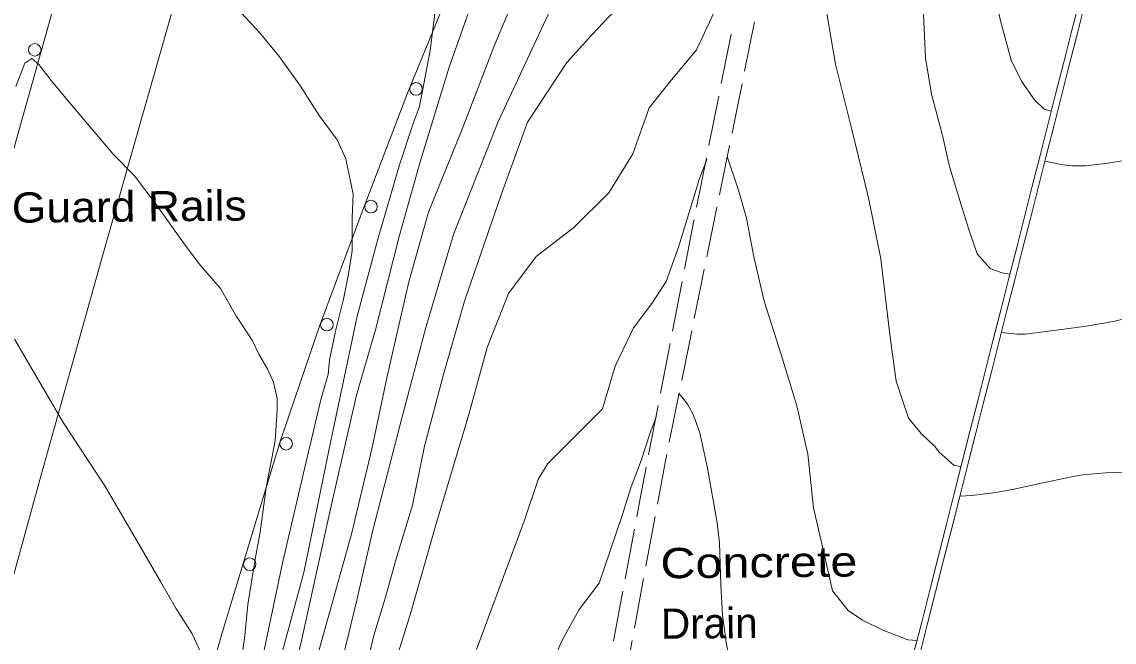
# Model space of a CAD drawing. Extents: x 2361284 to 2366480, y 6976556 to 6985346.
# Drawn here: x 2364861 to 2365034.3, y 6979546 to 6979644.4 of the extents above; entities that cross this region are included whole.
import ezdxf

# ---------------------------------------------------------------- set-up
doc = ezdxf.new("R2010")
doc.units = 0
doc.header["$LTSCALE"] = 1.9
for name, color, linetype, lineweight in [('12', 7, 'Continuous', 13), ('13', 7, 'Continuous', 13), ('14', 7, 'Continuous', 13), ('17', 7, 'Continuous', 13), ('3', 7, 'Continuous', 13), ('6', 7, 'Continuous', 13)]:
    doc.layers.add(name, color=color, linetype=linetype, lineweight=lineweight)

msp = doc.modelspace()

# ---------------------------------------------------------------- linework, layer by layer
at = {"layer": '12'}
for points in [[(2364940.572, 6979651.492), (2364936.015, 6979640.658), (2364930.882, 6979627.349), (2364925.567, 6979614.168), (2364922.442, 6979603.148), (2364918.936, 6979587.914), (2364916.601, 6979576.84), (2364913.39, 6979563.3), (2364906.039, 6979537.048), (2364902.512, 6979523.173), (2364899.694, 6979506.046), (2364898.034, 6979496.58), (2364894.763, 6979480.837), (2364891.482, 6979464.115), (2364889.854, 6979450.23), (2364887.37, 6979434.784), (2364883.83, 6979416.87), (2364878.53, 6979393.849), (2364876.088, 6979377.264)], [(2364882.837, 6979492.905), (2364883.027, 6979495.067), (2364883.438, 6979502.371), (2364884.341, 6979507.3), (2364884.999, 6979512.745), (2364886.643, 6979522.873), (2364888.565, 6979530.031), (2364889.557, 6979537.121), (2364889.675, 6979541.602), (2364889.163, 6979544.897), (2364888.08, 6979547.307), (2364885.482, 6979551.383), (2364883.032, 6979555.57), (2364880.347, 6979560.225), (2364874.227, 6979570.787), (2364867.702, 6979580.676), (2364859.865, 6979594.061)], [(2364978.005, 6979532.672), (2364977.497, 6979533.487), (2364975.8, 6979536.569), (2364975.062, 6979538.169), (2364974.099, 6979540.655), (2364973.198, 6979543.811), (2364972.767, 6979545.938), (2364972.187, 6979550.237), (2364971.913, 6979555.136), (2364971.713, 6979561.675), (2364971.378, 6979564.921), (2364969.835, 6979573.586), (2364968.582, 6979579.184), (2364967.889, 6979581.263), (2364967.429, 6979582.294), (2364966.638, 6979583.721), (2364965.766, 6979584.888), (2364965.313, 6979585.334)], [(2364961.667, 6979581.689), (2364960.742, 6979579.17), (2364959.304, 6979574.766), (2364957.723, 6979570.601), (2364956.228, 6979565.886), (2364954.458, 6979560.64), (2364952.638, 6979555.341), (2364949.488, 6979551.141), (2364946.715, 6979546.205), (2364944.445, 6979540.863)]]:
    msp.add_lwpolyline(points, dxfattribs=at)
at = {"layer": '13'}
for points in [[(2365024.37, 6979630.198), (2365023.256, 6979630.527), (2365021.672, 6979632.002), (2365019.634, 6979634.963), (2365018.012, 6979638.308), (2365016.323, 6979644.512), (2365014.775, 6979651.738), (2365013.733, 6979663.568), (2365013.113, 6979674.034), (2365010.852, 6979683.582), (2365008.529, 6979690.2), (2365005.94, 6979697.377), (2365002.709, 6979704.816), (2365000.772, 6979707.607), (2364997.984, 6979711.671), (2364997.391, 6979714.293), (2364997.958, 6979719.592), (2364998.146, 6979727.254), (2364998.62, 6979737.299)], [(2364924.07, 6979630.764), (2364924.594, 6979633.409), (2364925.814, 6979639.811), (2364926.762, 6979647.352), (2364926.884, 6979651.392), (2364927.475, 6979657.548), (2364927.364, 6979662.967), (2364923.89, 6979673.875), (2364919.175, 6979686.88), (2364917.132, 6979692.402), (2364913.126, 6979703.584), (2364909.416, 6979709.858), (2364903.107, 6979720.3), (2364899.241, 6979726.163), (2364895.581, 6979731.299), (2364893.274, 6979734.196), (2364891.5, 6979735.66), (2364890.56, 6979735.661), (2364889.336, 6979733.959), (2364887.179, 6979728.399), (2364884.638, 6979721.134), (2364882.663, 6979715.335), (2364876.886, 6979696.07), (2364875.255, 6979691.944)], [(2365017.805, 6979604.364), (2365016.504, 6979604.572), (2365014.667, 6979605.254), (2365012.615, 6979607.565), (2365011.268, 6979611.442), (2365010.196, 6979614.792), (2365008.202, 6979621.424), (2365007.105, 6979626.354), (2365005.373, 6979632.897), (2365004.388, 6979638.658), (2365004.061, 6979646.777), (2365002.894, 6979654.895), (2365001.375, 6979661.051), (2365000.44, 6979670.043), (2365000.566, 6979678.824), (2364998.724, 6979685.327), (2364994.918, 6979690.221), (2364992.722, 6979693.961), (2364991.627, 6979697.611), (2364989.903, 6979703.304)], [(2365010.056, 6979573.838), (2365008.964, 6979573.978), (2365006.593, 6979576.095), (2365005.894, 6979576.999), (2365003.725, 6979579.058), (2365001.712, 6979581.5), (2364999.745, 6979587.392), (2364998.799, 6979594.352), (2364997.301, 6979606.799), (2364995.369, 6979616.461), (2364992.592, 6979627.706), (2364990.137, 6979637.683), (2364988.751, 6979645.69), (2364987.128, 6979656.575), (2364986.446, 6979665.199), (2364986.02, 6979671.006), (2364984.612, 6979680.262)], [(2364935.333, 6979655.622), (2364928.819, 6979637.17), (2364924.211, 6979622.164), (2364920.914, 6979610.323), (2364917.173, 6979595.526), (2364914.152, 6979585.168), (2364910.099, 6979567.598), (2364905.595, 6979546.914), (2364902.541, 6979533.764), (2364898.872, 6979515.768), (2364893.72, 6979490.627), (2364890.423, 6979473.406), (2364886.458, 6979456.087), (2364882.777, 6979431.951), (2364879.008, 6979409.764), (2364875.761, 6979394.812), (2364872.908, 6979381.345), (2364870.69, 6979371.582)], [(2364972.406, 6979649.256), (2364970.163, 6979644.333), (2364968.074, 6979639.953), (2364963.921, 6979634.903), (2364960.591, 6979630.721), (2364957.961, 6979623.415), (2364954.16, 6979617.23), (2364948.611, 6979611.777), (2364942.665, 6979607.17), (2364938.23, 6979601.287), (2364934.841, 6979592.725), (2364931.963, 6979582.107), (2364926.884, 6979565.097), (2364922.751, 6979550.677), (2364919.548, 6979540.336), (2364916.469, 6979529.666), (2364909.707, 6979503.571), (2364899.857, 6979458.424), (2364895.431, 6979434.731), (2364888.966, 6979404.758), (2364885.633, 6979387.166), (2364879.447, 6979356.225)], [(2364944.843, 6979646.232), (2364936.571, 6979628.433), (2364929.501, 6979610.655), (2364925.161, 6979595.902), (2364921.328, 6979581.526), (2364916.735, 6979563.751), (2364914.171, 6979552.636), (2364908.455, 6979529.09), (2364902.325, 6979504.911), (2364899.465, 6979488.122), (2364897.074, 6979473.349), (2364891.643, 6979444.025), (2364886.415, 6979414.294), (2364882.332, 6979398.854), (2364880.005, 6979381.662), (2364874.888, 6979358.181)], [(2364956.006, 6979647.11), (2364951.471, 6979642.325), (2364947.492, 6979637.947), (2364941.272, 6979628.438), (2364937.061, 6979616.947), (2364931.292, 6979600.081), (2364928.01, 6979588.64), (2364924.91, 6979577.069), (2364922.999, 6979567.72), (2364920.43, 6979559.186), (2364918.737, 6979553.119), (2364916.884, 6979547.031), (2364914.644, 6979537.559), (2364908.918, 6979516.094), (2364905.231, 6979497.958), (2364902.738, 6979484.593), (2364900.311, 6979472.75), (2364897.559, 6979459.242), (2364894.829, 6979445.486), (2364891.364, 6979428.052), (2364888.219, 6979412.812), (2364882.393, 6979382.925), (2364876.991, 6979358.992)], [(2364909.62, 6979588.435), (2364909.829, 6979590.737), (2364910.805, 6979595.316), (2364912.077, 6979600.378), (2364912.879, 6979604.367), (2364913.464, 6979608.042), (2364913.465, 6979611.103), (2364913.464, 6979613.323), (2364913.598, 6979617.064), (2364912.455, 6979622.662), (2364911.087, 6979625.641), (2364908.2, 6979629.523), (2364905.266, 6979634.146), (2364901.902, 6979638.824), (2364898.765, 6979642.674), (2364895.177, 6979646.52)], [(2364896.003, 6979543.942), (2364896.434, 6979546.977), (2364896.877, 6979551.941), (2364898.04, 6979559.124), (2364898.829, 6979563.431), (2364899.335, 6979566.955), (2364899.821, 6979570.52), (2364901.221, 6979577.884), (2364901.554, 6979582.838), (2364901.557, 6979584.628), (2364900.973, 6979587.213), (2364900.033, 6979589.324), (2364898.671, 6979591.531), (2364897.579, 6979593.87), (2364895.092, 6979597.626), (2364892.57, 6979602.082), (2364889.405, 6979605.724), (2364886.935, 6979608.93), (2364882.191, 6979615.605), (2364878.9, 6979619.934), (2364875.528, 6979623.381), (2364868.568, 6979631.617), (2364865.705, 6979635.09), (2364863.751, 6979637.591), (2364862.622, 6979638.56), (2364861.519, 6979637.81), (2364860.084, 6979634.096)], [(2364924.07, 6979630.764), (2364923.104, 6979628.225), (2364920.936, 6979621.683), (2364917.506, 6979609.921), (2364914.233, 6979597.678), (2364910.081, 6979577.908), (2364905.769, 6979557.026), (2364901.568, 6979541.425), (2364898.735, 6979531.228), (2364894.751, 6979511.488), (2364890.333, 6979489.235), (2364886.428, 6979469.678), (2364882.457, 6979445.638), (2364879.054, 6979425.925), (2364876.08, 6979410.666), (2364872.305, 6979393.189), (2364867.085, 6979367.959)], [(2365059.223, 6979628.039), (2365056.159, 6979627.38), (2365053.306, 6979626.623), (2365049.599, 6979625.148), (2365046.002, 6979624.118), (2365044.173, 6979623.735), (2365038.831, 6979622.834), (2365033.01, 6979621.9), (2365029.722, 6979621.538), (2365027.596, 6979621.545), (2365026.179, 6979621.697), (2365023.345, 6979622.267)], [(2364969.71, 6979622.557), (2364968.568, 6979619.547), (2364967.055, 6979614.662), (2364965.202, 6979608.644), (2364963.253, 6979603.196), (2364960.976, 6979599.713), (2364958.103, 6979595.835), (2364955.161, 6979589.748), (2364953.155, 6979583.009), (2364948.371, 6979578.152), (2364944.477, 6979574.295), (2364942.941, 6979571.78), (2364940.713, 6979565.189), (2364937.525, 6979556.518), (2364933.176, 6979544.826)], [(2365003.057, 6979546.22), (2365001.586, 6979546.356), (2364997.511, 6979547.908), (2364994.416, 6979549.448), (2364992.131, 6979550.997), (2364989.641, 6979554.133), (2364988.421, 6979559.503), (2364986.647, 6979567.295), (2364985.745, 6979575.807), (2364984.002, 6979583.482), (2364981.494, 6979591.618), (2364978.824, 6979600.052), (2364977.187, 6979607.118), (2364976.019, 6979613.237), (2364974.736, 6979617.675), (2364972.966, 6979622.988)], [(2365052.754, 6979602.576), (2365050.52, 6979601.874), (2365046.501, 6979600.646), (2365042.097, 6979599.134), (2365036.413, 6979597.36), (2365034.251, 6979596.847), (2365029.874, 6979596.098), (2365024.77, 6979595.389), (2365020.235, 6979594.856), (2365018.97, 6979594.817), (2365016.434, 6979595.08)], [(2364909.62, 6979588.435), (2364908.556, 6979584.645), (2364906.306, 6979575.252), (2364902.453, 6979558.775), (2364898.923, 6979541.95), (2364895.682, 6979526.189), (2364892.859, 6979510.71), (2364889.457, 6979494.058), (2364886.829, 6979480.162), (2364882.866, 6979459.453), (2364880.965, 6979445.874), (2364877.593, 6979431.441), (2364874.219, 6979411.718), (2364870.103, 6979395.469), (2364866.361, 6979379.951)], [(2365045.446, 6979573.865), (2365041.71, 6979573.499), (2365038.245, 6979573.006), (2365033.016, 6979572.836), (2365029.357, 6979572.491), (2365027.541, 6979572.204), (2365022.551, 6979571.157), (2365018.2, 6979570.165), (2365015.585, 6979569.711), (2365011.761, 6979569.256), (2365009.841, 6979569.106)]]:
    msp.add_lwpolyline(points, dxfattribs=at)
at = {"layer": '14'}
msp.add_lwpolyline([(2365030.131, 6980158.041), (2365004.307, 6980067.892), (2364972.982, 6979957.817), (2364943.554, 6979853.382), (2364907.351, 6979725.071), (2364874.382, 6979609.101), (2364864.061, 6979572.294), (2364843.732, 6979498.593), (2364822.126, 6979419.186), (2364811.483, 6979379.439), (2364789.873, 6979297.32), (2364768.994, 6979219.127)], dxfattribs=at)
at = {"layer": '17'}
for points in [[(2364960.332, 6979715.804), (2364953.874, 6979703.002), (2364947.566, 6979690.12), (2364938.457, 6979670.954), (2364929.782, 6979651.579), (2364922.227, 6979633.087), (2364915.114, 6979614.418), (2364908.287, 6979596.122), (2364901.984, 6979577.641), (2364892.839, 6979547.433), (2364884.097, 6979517.108), (2364872.883, 6979477.54), (2364861.719, 6979437.951), (2364849.426, 6979394.022), (2364837.123, 6979350.092), (2364827.923, 6979317.333), (2364818.705, 6979284.573), (2364810.926, 6979257.128), (2364802.845, 6979229.78), (2364801.116, 6979224.323), (2364799.328, 6979218.886), (2364798.239, 6979215.595), (2364797.15, 6979212.315)], [(2364746.738, 6979225.977), (2364756.392, 6979261.379), (2364766.298, 6979296.716), (2364778.176, 6979337.822), (2364790.057, 6979378.936), (2364797.479, 6979404.938), (2364804.912, 6979430.94), (2364814.447, 6979464.182), (2364823.951, 6979497.425), (2364834.372, 6979534.276), (2364844.752, 6979571.126), (2364856.284, 6979612.039), (2364867.805, 6979652.95), (2364873.106, 6979671.853), (2364878.346, 6979690.772), (2364879.914, 6979697.298), (2364881.402, 6979703.853), (2364882.414, 6979707.802), (2364883.477, 6979711.732)]]:
    msp.add_lwpolyline(points, dxfattribs=at)
for centre in [(2364863.099, 6979639.932), (2364923.575, 6979633.731), (2364916.434, 6979615.074), (2364909.435, 6979596.346), (2364902.974, 6979577.449), (2364897.189, 6979558.34)]:
    msp.add_circle(centre, 1, dxfattribs=at)
at = {"layer": '3'}
for p, q in [((2365011.464, 6979579.417), (2365011.467, 6979579.428)), ((2365012.394, 6979579.181), (2365012.397, 6979579.192))]:
    msp.add_line(p, q, dxfattribs=at)
for centre, radius, start, end in [((1817048.307, 7118888.659), 565394.275, 345.73582, 345.76837), ((1817048.31, 7118888.658), 565395.232, 345.73582, 345.76837), ((2254491.927, 7007547.162), 114003.346, 345.63172, 345.79902), ((2254491.927, 7007547.162), 114004.305, 345.63172, 345.79902)]:
    msp.add_arc(centre, radius, start, end, dxfattribs=at)
at = {"layer": '6'}
for p, q in [((2364977.273, 6979644.371), (2364975.697, 6979636.525)), ((2364972.006, 6979634.57), (2364973.571, 6979642.415)), ((2364970.049, 6979624.761), (2364971.614, 6979632.606)), ((2364973.319, 6979624.752), (2364971.713, 6979616.917)), ((2364968.092, 6979614.952), (2364969.657, 6979622.796)), ((2364971.312, 6979614.953), (2364969.707, 6979607.117)), ((2364964.278, 6979595.314), (2364965.794, 6979603.17)), ((2364967.328, 6979595.343), (2364965.743, 6979587.499)), ((2364962.371, 6979585.496), (2364963.896, 6979593.351)), ((2364965.342, 6979585.535), (2364963.755, 6979577.688)), ((2364960.465, 6979575.677), (2364961.989, 6979583.533)), ((2364961.517, 6979565.896), (2364960.053, 6979558.032)), ((2364956.762, 6979556.031), (2364958.227, 6979563.896)), ((2364959.681, 6979556.068), (2364958.216, 6979548.204)), ((2364954.925, 6979546.203), (2364956.39, 6979554.067)), ((2364957.855, 6979546.241), (2364956.42, 6979538.367))]:
    msp.add_line(p, q, dxfattribs=at)
for points in [[(2364975.306, 6979634.562), (2364974.532, 6979630.704), (2364973.72, 6979626.716)], [(2364966.175, 6979605.133), (2364967.624, 6979612.618), (2364967.701, 6979612.988)], [(2364969.305, 6979605.153), (2364968.808, 6979602.718), (2364967.72, 6979597.307)], [(2364963.354, 6979575.724), (2364963.153, 6979574.712), (2364961.878, 6979567.86)], [(2364958.588, 6979565.859), (2364959.131, 6979568.774), (2364960.084, 6979573.713)]]:
    msp.add_lwpolyline(points, dxfattribs=at)

# ---------------------------------------------------------------- texts
at = {"layer": '17', "width": 1.1}
msp.add_text('Guard Rails', height=4.799, rotation=0.545, dxfattribs=at).set_placement((2364859.469, 6979612.499))
at = {"layer": '6', "width": 1.2}
msp.add_text('Concrete', height=4.799, rotation=0.545, dxfattribs=at).set_placement((2364962.37, 6979556.094))
at = {"layer": '6'}
msp.add_text('Drain', height=4.799, rotation=0.545, dxfattribs=at).set_placement((2364962.462, 6979546.494))

doc.saveas('drawing.dxf')
